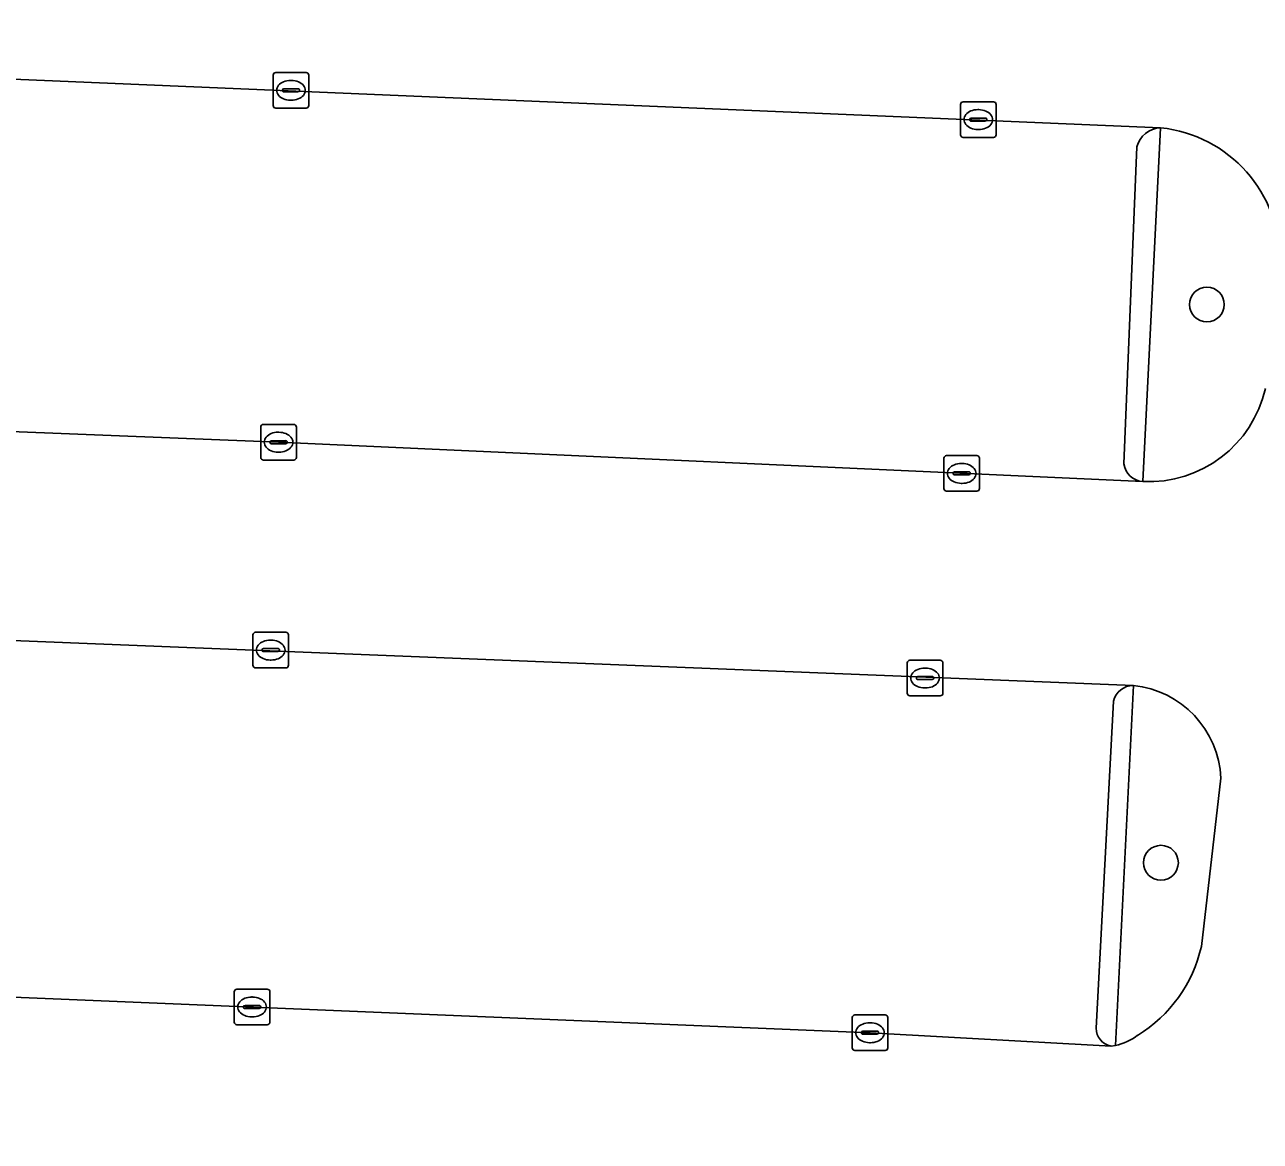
# Model space of a CAD drawing. Extents: x 160888 to 161385, y 386490 to 386908.
# Drawn here: x 161300.21 to 161334.91, y 386622.56 to 386653.93 of the extents above; entities that cross this region are included whole.
import ezdxf

# ---------------------------------------------------------------- set-up
doc = ezdxf.new("R2010")
doc.units = 0
for name, color, linetype in [('IMGEO_Boom', 7, 'Continuous'), ('IMGEO_Groenvoorziening', 7, 'Continuous'), ('IMGEO_Kolk', 7, 'Continuous'), ('IMGEO_Parkeervlak_open', 7, 'Continuous'), ('IMGEO_Rijbaan_lokaal_open', 7, 'Continuous'), ('IMGEO_Verkeerseiland_open', 7, 'Continuous'), ('IMGEO_Voetpad_open', 7, 'Continuous')]:
    doc.layers.add(name, color=color, linetype=linetype)

msp = doc.modelspace()

# ---------------------------------------------------------------- linework, layer by layer
at = {"layer": 'IMGEO_Boom'}
for centre in [(161333.407, 386646.07), (161332.116, 386630.389)]:
    msp.add_circle(centre, 0.489, dxfattribs=at)
at = {"layer": 'IMGEO_Groenvoorziening'}
for points in [[(161332.108, 386651.035), (161331.609, 386641.097)], [(161331.343, 386635.37), (161330.836, 386625.258)], [(161333.252, 386628.039), (161333.799, 386632.765)]]:
    msp.add_lwpolyline(points, dxfattribs=at)
for centre, radius, start, end in [((161331.73, 386647.329), 3.725, 358.7672, 84.1721), ((161331.772, 386644.452), 3.359, 267.2207, 347.325), ((161331.057, 386632.64), 2.745, 2.6167, 84.0106), ((161329.415, 386628.899), 3.932, 301.32, 347.3621), ((161330.561, 386626.695), 1.463, 280.8399, 307.8677)]:
    msp.add_arc(centre, radius, start, end, dxfattribs=at)
at = {"layer": 'IMGEO_Kolk'}
for p, q in [((161307.185, 386651.662), (161307.185, 386652.514)), ((161307.26, 386652.588), (161308.112, 386652.588)), ((161308.186, 386652.514), (161308.186, 386651.662)), ((161307.444, 386652.082), (161307.444, 386652.094)), ((161307.882, 386652.045), (161307.484, 386652.045)), ((161307.487, 386652.131), (161307.885, 386652.131)), ((161307.673, 386652.368), (161307.698, 386652.368)), ((161307.928, 386652.094), (161307.928, 386652.082)), ((161307.696, 386651.808), (161307.671, 386651.808)), ((161326.487, 386650.84), (161326.487, 386651.692)), ((161326.562, 386651.766), (161327.414, 386651.766)), ((161327.488, 386651.692), (161327.488, 386650.84)), ((161308.112, 386651.588), (161307.26, 386651.588)), ((161326.975, 386651.546), (161327, 386651.546)), ((161326.746, 386651.26), (161326.746, 386651.272)), ((161327.184, 386651.223), (161326.786, 386651.223)), ((161326.789, 386651.309), (161327.187, 386651.309)), ((161326.998, 386650.986), (161326.973, 386650.986)), ((161327.23, 386651.272), (161327.23, 386651.26)), ((161327.414, 386650.766), (161326.562, 386650.766)), ((161306.911, 386642.703), (161307.763, 386642.703)), ((161306.836, 386641.777), (161306.836, 386642.629)), ((161307.324, 386642.483), (161307.349, 386642.483)), ((161307.837, 386642.629), (161307.837, 386641.777)), ((161307.095, 386642.197), (161307.095, 386642.209)), ((161307.533, 386642.16), (161307.135, 386642.16)), ((161307.138, 386642.246), (161307.536, 386642.246)), ((161307.579, 386642.209), (161307.579, 386642.197)), ((161307.763, 386641.703), (161306.911, 386641.703)), ((161307.347, 386641.923), (161307.322, 386641.923)), ((161326.021, 386640.901), (161326.021, 386641.753)), ((161326.096, 386641.827), (161326.948, 386641.827)), ((161327.022, 386641.753), (161327.022, 386640.901)), ((161326.28, 386641.321), (161326.28, 386641.333)), ((161326.718, 386641.284), (161326.32, 386641.284)), ((161326.323, 386641.37), (161326.721, 386641.37)), ((161326.509, 386641.607), (161326.534, 386641.607)), ((161326.764, 386641.333), (161326.764, 386641.321)), ((161326.532, 386641.047), (161326.507, 386641.047)), ((161326.948, 386640.827), (161326.096, 386640.827)), ((161306.617, 386635.937), (161306.617, 386636.789)), ((161306.692, 386636.863), (161307.544, 386636.863)), ((161307.618, 386636.789), (161307.618, 386635.937)), ((161307.105, 386636.643), (161307.13, 386636.643)), ((161306.876, 386636.357), (161306.876, 386636.369)), ((161307.314, 386636.32), (161306.916, 386636.32)), ((161306.919, 386636.406), (161307.317, 386636.406)), ((161307.128, 386636.083), (161307.103, 386636.083)), ((161307.36, 386636.369), (161307.36, 386636.357)), ((161325.067, 386636.078), (161325.919, 386636.078)), ((161307.544, 386635.863), (161306.692, 386635.863)), ((161324.992, 386635.152), (161324.992, 386636.004)), ((161325.48, 386635.858), (161325.505, 386635.858)), ((161325.993, 386636.004), (161325.993, 386635.152)), ((161325.251, 386635.572), (161325.251, 386635.584)), ((161325.689, 386635.535), (161325.291, 386635.535)), ((161325.294, 386635.621), (161325.692, 386635.621)), ((161325.735, 386635.584), (161325.735, 386635.572)), ((161325.919, 386635.078), (161325.067, 386635.078)), ((161325.503, 386635.298), (161325.478, 386635.298)), ((161306.094, 386625.911), (161306.094, 386626.763)), ((161306.169, 386626.837), (161307.021, 386626.837)), ((161307.095, 386626.763), (161307.095, 386625.911)), ((161306.396, 386626.38), (161306.794, 386626.38)), ((161306.582, 386626.617), (161306.607, 386626.617)), ((161306.353, 386626.331), (161306.353, 386626.343)), ((161306.791, 386626.294), (161306.393, 386626.294)), ((161306.605, 386626.057), (161306.58, 386626.057)), ((161306.837, 386626.343), (161306.837, 386626.331)), ((161323.446, 386625.187), (161323.446, 386626.039)), ((161323.521, 386626.113), (161324.373, 386626.113)), ((161324.447, 386626.039), (161324.447, 386625.187)), ((161307.021, 386625.837), (161306.169, 386625.837)), ((161323.748, 386625.656), (161324.146, 386625.656)), ((161323.934, 386625.893), (161323.959, 386625.893)), ((161323.705, 386625.607), (161323.705, 386625.619)), ((161324.143, 386625.57), (161323.745, 386625.57)), ((161323.957, 386625.333), (161323.932, 386625.333)), ((161324.189, 386625.619), (161324.189, 386625.607)), ((161324.373, 386625.113), (161323.521, 386625.113))]:
    msp.add_line(p, q, dxfattribs=at)
for points in [[(161307.185, 386651.662), (161307.185, 386652.514)], [(161307.26, 386652.588), (161308.112, 386652.588)], [(161308.186, 386652.514), (161308.186, 386651.662)], [(161326.487, 386650.84), (161326.487, 386651.692)], [(161326.562, 386651.766), (161327.414, 386651.766)], [(161327.488, 386651.692), (161327.488, 386650.84)], [(161308.112, 386651.588), (161307.26, 386651.588)], [(161327.414, 386650.766), (161326.562, 386650.766)], [(161306.911, 386642.703), (161307.763, 386642.703)], [(161306.836, 386641.777), (161306.836, 386642.629)], [(161307.837, 386642.629), (161307.837, 386641.777)], [(161307.763, 386641.703), (161306.911, 386641.703)], [(161326.021, 386640.901), (161326.021, 386641.753)], [(161326.096, 386641.827), (161326.948, 386641.827)], [(161327.022, 386641.753), (161327.022, 386640.901)], [(161326.948, 386640.827), (161326.096, 386640.827)], [(161306.617, 386635.937), (161306.617, 386636.789)], [(161306.692, 386636.863), (161307.544, 386636.863)], [(161307.618, 386636.789), (161307.618, 386635.937)], [(161325.067, 386636.078), (161325.919, 386636.078)], [(161307.544, 386635.863), (161306.692, 386635.863)], [(161324.992, 386635.152), (161324.992, 386636.004)], [(161325.993, 386636.004), (161325.993, 386635.152)], [(161325.919, 386635.078), (161325.067, 386635.078)], [(161306.094, 386625.911), (161306.094, 386626.763)], [(161306.169, 386626.837), (161307.021, 386626.837)], [(161307.095, 386626.763), (161307.095, 386625.911)], [(161323.446, 386625.187), (161323.446, 386626.039)], [(161323.521, 386626.113), (161324.373, 386626.113)], [(161324.447, 386626.039), (161324.447, 386625.187)], [(161307.021, 386625.837), (161306.169, 386625.837)], [(161324.373, 386625.113), (161323.521, 386625.113)]]:
    msp.add_lwpolyline(points, dxfattribs=at)
for centre, radius, start, end in [((161307.262, 386652.512), 0.0765, 91.552, 178.448), ((161307.262, 386652.512), 0.0765, 91.552, 178.448), ((161308.11, 386652.512), 0.0765, 1.552, 88.448), ((161308.11, 386652.512), 0.0765, 1.552, 88.448), ((161307.484, 386652.091), 0.0403, 85.8775, 175.7526), ((161307.481, 386652.081), 0.0366, 178.938, 274.7102), ((161307.885, 386652.088), 0.043, 264.8664, 352.4533), ((161307.889, 386652.093), 0.0386, 1.7309, 96.639), ((161326.564, 386651.69), 0.0765, 91.552, 178.448), ((161326.564, 386651.69), 0.0765, 91.552, 178.448), ((161327.412, 386651.69), 0.0765, 1.552, 88.448), ((161327.412, 386651.69), 0.0765, 1.552, 88.448), ((161307.262, 386651.664), 0.0765, 181.552, 268.448), ((161307.262, 386651.664), 0.0765, 181.552, 268.448), ((161308.11, 386651.664), 0.0765, 271.552, 358.448), ((161308.11, 386651.664), 0.0765, 271.552, 358.448), ((161326.786, 386651.269), 0.0403, 85.8775, 175.7526), ((161326.783, 386651.259), 0.0366, 178.938, 274.7102), ((161327.187, 386651.266), 0.043, 264.8664, 352.4533), ((161327.191, 386651.271), 0.0386, 1.7309, 96.639), ((161326.564, 386650.842), 0.0765, 181.552, 268.448), ((161326.564, 386650.842), 0.0765, 181.552, 268.448), ((161327.412, 386650.842), 0.0765, 271.552, 358.448), ((161327.412, 386650.842), 0.0765, 271.552, 358.448), ((161306.913, 386642.627), 0.0765, 91.552, 178.448), ((161306.913, 386642.627), 0.0765, 91.552, 178.448), ((161307.761, 386642.627), 0.0765, 1.552, 88.448), ((161307.761, 386642.627), 0.0765, 1.552, 88.448), ((161307.135, 386642.206), 0.0403, 85.8775, 175.7526), ((161307.132, 386642.196), 0.0366, 178.938, 274.7102), ((161307.536, 386642.203), 0.043, 264.8664, 352.4533), ((161307.54, 386642.208), 0.0386, 1.7309, 96.639), ((161306.913, 386641.779), 0.0765, 181.552, 268.448), ((161306.913, 386641.779), 0.0765, 181.552, 268.448), ((161307.761, 386641.779), 0.0765, 271.552, 358.448), ((161307.761, 386641.779), 0.0765, 271.552, 358.448), ((161326.098, 386641.751), 0.0765, 91.552, 178.448), ((161326.098, 386641.751), 0.0765, 91.552, 178.448), ((161326.946, 386641.751), 0.0765, 1.552, 88.448), ((161326.946, 386641.751), 0.0765, 1.552, 88.448), ((161326.32, 386641.33), 0.0403, 85.8775, 175.7526), ((161326.317, 386641.32), 0.0366, 178.938, 274.7102), ((161326.721, 386641.327), 0.043, 264.8664, 352.4533), ((161326.725, 386641.332), 0.0386, 1.7309, 96.639), ((161326.098, 386640.903), 0.0765, 181.552, 268.448), ((161326.098, 386640.903), 0.0765, 181.552, 268.448), ((161326.946, 386640.903), 0.0765, 271.552, 358.448), ((161326.946, 386640.903), 0.0765, 271.552, 358.448), ((161306.694, 386636.787), 0.0765, 91.552, 178.448), ((161306.694, 386636.787), 0.0765, 91.552, 178.448), ((161307.542, 386636.787), 0.0765, 1.552, 88.448), ((161307.542, 386636.787), 0.0765, 1.552, 88.448), ((161306.916, 386636.366), 0.0403, 85.8775, 175.7526), ((161306.913, 386636.356), 0.0366, 178.938, 274.7102), ((161307.317, 386636.363), 0.043, 264.8664, 352.4533), ((161307.321, 386636.368), 0.0386, 1.7309, 96.639), ((161325.069, 386636.002), 0.0765, 91.552, 178.448), ((161325.069, 386636.002), 0.0765, 91.552, 178.448), ((161325.917, 386636.002), 0.0765, 1.552, 88.448), ((161325.917, 386636.002), 0.0765, 1.552, 88.448), ((161306.694, 386635.939), 0.0765, 181.552, 268.448), ((161306.694, 386635.939), 0.0765, 181.552, 268.448), ((161307.542, 386635.939), 0.0765, 271.552, 358.448), ((161307.542, 386635.939), 0.0765, 271.552, 358.448), ((161325.291, 386635.581), 0.0403, 85.8775, 175.7526), ((161325.288, 386635.571), 0.0366, 178.938, 274.7102), ((161325.692, 386635.578), 0.043, 264.8664, 352.4533), ((161325.696, 386635.583), 0.0386, 1.7309, 96.639), ((161325.069, 386635.154), 0.0765, 181.552, 268.448), ((161325.069, 386635.154), 0.0765, 181.552, 268.448), ((161325.917, 386635.154), 0.0765, 271.552, 358.448), ((161325.917, 386635.154), 0.0765, 271.552, 358.448), ((161306.171, 386626.761), 0.0765, 91.552, 178.448), ((161306.171, 386626.761), 0.0765, 91.552, 178.448), ((161307.019, 386626.761), 0.0765, 1.552, 88.448), ((161307.019, 386626.761), 0.0765, 1.552, 88.448), ((161306.393, 386626.34), 0.0403, 85.8775, 175.7526), ((161306.798, 386626.342), 0.0386, 1.7309, 96.639), ((161306.39, 386626.33), 0.0366, 178.938, 274.7102), ((161306.794, 386626.337), 0.043, 264.8664, 352.4533), ((161323.523, 386626.037), 0.0765, 91.552, 178.448), ((161323.523, 386626.037), 0.0765, 91.552, 178.448), ((161324.371, 386626.037), 0.0765, 1.552, 88.448), ((161324.371, 386626.037), 0.0765, 1.552, 88.448), ((161306.171, 386625.913), 0.0765, 181.552, 268.448), ((161306.171, 386625.913), 0.0765, 181.552, 268.448), ((161307.019, 386625.913), 0.0765, 271.552, 358.448), ((161307.019, 386625.913), 0.0765, 271.552, 358.448), ((161323.745, 386625.616), 0.0403, 85.8775, 175.7526), ((161324.15, 386625.618), 0.0386, 1.7309, 96.639), ((161323.742, 386625.606), 0.0366, 178.938, 274.7102), ((161324.146, 386625.613), 0.043, 264.8664, 352.4533), ((161323.523, 386625.189), 0.0765, 181.552, 268.448), ((161323.523, 386625.189), 0.0765, 181.552, 268.448), ((161324.371, 386625.189), 0.0765, 271.552, 358.448), ((161324.371, 386625.189), 0.0765, 271.552, 358.448)]:
    msp.add_arc(centre, radius, start, end, dxfattribs=at)
for centre, major_axis, ratio, start_param, end_param in [((161307.672, 386652.088), (-0.387, 0.002), 0.722429, 4.712389, 7.853982), ((161307.697, 386652.088), (-0.39, 0.002), 0.717154, 1.570796, 4.712389), ((161326.974, 386651.266), (-0.387, 0.002), 0.722429, 4.712389, 7.853982), ((161326.999, 386651.266), (-0.39, 0.002), 0.717154, 1.570796, 4.712389), ((161307.323, 386642.203), (-0.387, 0.002), 0.722429, 4.712389, 7.853982), ((161307.348, 386642.203), (-0.39, 0.002), 0.717154, 1.570796, 4.712389), ((161326.508, 386641.327), (-0.387, 0.002), 0.722429, 4.712389, 7.853982), ((161326.533, 386641.327), (-0.39, 0.002), 0.717154, 1.570796, 4.712389), ((161307.104, 386636.363), (-0.387, 0.002), 0.722429, 4.712389, 7.853982), ((161307.129, 386636.363), (-0.39, 0.002), 0.717154, 1.570796, 4.712389), ((161325.479, 386635.578), (-0.387, 0.002), 0.722429, 4.712389, 7.853982), ((161325.504, 386635.578), (-0.39, 0.002), 0.717154, 1.570796, 4.712389), ((161306.581, 386626.337), (-0.387, 0.002), 0.722429, 4.712389, 7.853982), ((161306.606, 386626.337), (-0.39, 0.002), 0.717154, 1.570796, 4.712389), ((161323.933, 386625.613), (-0.387, 0.002), 0.722429, 4.712389, 7.853982), ((161323.958, 386625.613), (-0.39, 0.002), 0.717154, 1.570796, 4.712389)]:
    msp.add_ellipse(centre, major_axis=major_axis, ratio=ratio, start_param=start_param, end_param=end_param, dxfattribs=at)
at = {"layer": 'IMGEO_Parkeervlak_open'}
for points in [[(161332.108, 386651.035), (161289.277, 386652.854), (161272.849, 386653.506), (161268.116, 386653.682), (161267.716, 386643.834), (161272.422, 386643.637), (161288.775, 386642.941), (161307.337, 386642.203), (161331.609, 386641.097)], [(161331.076, 386641.591), (161331.438, 386650.497)], [(161331.343, 386635.37), (161289.602, 386637.045), (161288.631, 386637.086), (161272.213, 386637.744), (161267.446, 386637.961), (161267.01, 386627.969), (161271.806, 386627.765), (161288.171, 386627.099), (161323.947, 386625.613), (161330.715, 386625.24)], [(161330.3, 386625.739), (161330.78, 386634.931)]]:
    msp.add_lwpolyline(points, dxfattribs=at)
for centre, radius, start, end in [((161332.139, 386650.31), 0.726, 92.4574, 165.0705), ((161331.648, 386641.674), 0.578, 188.2451, 266.1044), ((161331.35, 386634.78), 0.59, 90.687, 165.2037), ((161330.799, 386625.732), 0.499, 179.1505, 260.3476)]:
    msp.add_arc(centre, radius, start, end, dxfattribs=at)
at = {"layer": 'IMGEO_Rijbaan_lokaal_open'}
for points in [[(161332.392, 386656.982), (161290.125, 386658.788), (161289.54, 386658.81), (161273.082, 386659.455), (161268.361, 386659.63), (161268.116, 386653.682), (161272.849, 386653.506), (161289.277, 386652.854), (161332.108, 386651.035)], [(161331.609, 386641.097), (161307.337, 386642.203), (161288.775, 386642.941), (161272.422, 386643.637), (161267.716, 386643.834), (161267.446, 386637.961), (161272.213, 386637.744), (161288.631, 386637.086), (161289.602, 386637.045), (161331.343, 386635.37)], [(161333.799, 386632.765), (161333.252, 386628.039)], [(161330.836, 386625.258), (161330.715, 386625.24), (161323.947, 386625.613), (161288.171, 386627.099), (161271.806, 386627.765), (161267.01, 386627.969), (161266.752, 386621.988), (161269.149, 386621.871), (161271.51, 386621.755), (161287.951, 386621.08), (161291.293, 386620.973), (161328.32, 386619.43), (161328.381, 386619.422), (161328.442, 386619.414)]]:
    msp.add_lwpolyline(points, dxfattribs=at)
for centre, radius, start, end in [((161331.73, 386647.329), 3.725, 358.7672, 84.1721), ((161331.772, 386644.452), 3.359, 267.2207, 347.325), ((161331.057, 386632.64), 2.745, 2.6167, 84.0106), ((161329.415, 386628.899), 3.932, 301.32, 347.3621), ((161330.561, 386626.695), 1.463, 280.8399, 307.8677)]:
    msp.add_arc(centre, radius, start, end, dxfattribs=at)
at = {"layer": 'IMGEO_Verkeerseiland_open'}
for points in [[(161330.715, 386625.24), (161330.836, 386625.258), (161331.343, 386635.37)], [(161330.78, 386634.931), (161330.3, 386625.739)]]:
    msp.add_lwpolyline(points, dxfattribs=at)
for centre, radius, start, end in [((161331.35, 386634.78), 0.59, 90.687, 165.2037), ((161330.799, 386625.732), 0.499, 179.1505, 260.3476)]:
    msp.add_arc(centre, radius, start, end, dxfattribs=at)
at = {"layer": 'IMGEO_Voetpad_open'}
for points in [[(161331.609, 386641.097), (161332.108, 386651.035)], [(161331.438, 386650.497), (161331.076, 386641.591)]]:
    msp.add_lwpolyline(points, dxfattribs=at)
for centre, radius, start, end in [((161332.139, 386650.31), 0.726, 92.4574, 165.0705), ((161331.648, 386641.674), 0.578, 188.2451, 266.1044)]:
    msp.add_arc(centre, radius, start, end, dxfattribs=at)

doc.saveas('drawing.dxf')
